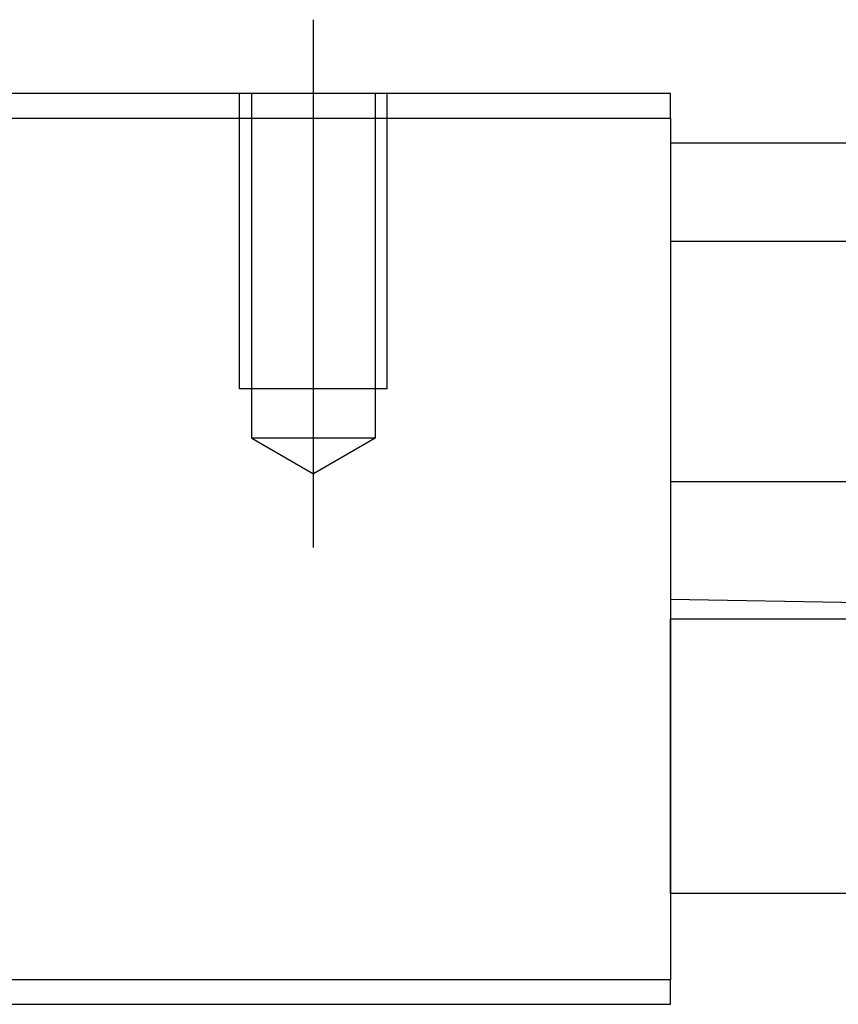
# Model space of a CAD drawing. Header units: millimetres. Extents: x -2774 to 3135, y -1571 to 860.
# Tile 309 of 625: x -2303 to -2270, y 123 to 163. Entities that reach past the tile are written whole.
import ezdxf
from ezdxf.lldxf.tags import DXFTag

# ---------------------------------------------------------------- set-up
doc = ezdxf.new("R2010")
doc.units = ezdxf.units.MM
doc.layers.get('0').update_dxf_attribs({"linetype": 'CONTINUOUS'})
tags = doc.linetypes.add('DASHED', pattern=[25.72, 12.86, -12.86]).pattern_tags.tags
tags[6:7] = [DXFTag(74, 4), DXFTag(75, 0), DXFTag(340, '0'), DXFTag(46, 0.0), DXFTag(50, 0.0), DXFTag(44, 0.0), DXFTag(45, 0.0)]
tags[4:5] = [DXFTag(74, 4), DXFTag(75, 0), DXFTag(340, '0'), DXFTag(46, 0.0), DXFTag(50, 0.0), DXFTag(44, 0.0), DXFTag(45, 0.0)]

msp = doc.modelspace()

# ---------------------------------------------------------------- linework, layer by layer
at = {"color": 0, "ltscale": 0.2}
msp.add_line((-2291.381, 141.437), (-2291.381, 162.88), dxfattribs=at)
at = {"color": 0, "linetype": 'Continuous'}
for p, q in [((-2276.881, 159.88), (-2351.881, 159.88)), ((-2276.881, 158.88), (-2276.881, 159.88)), ((-2351.881, 158.88), (-2276.881, 158.88)), ((-2276.881, 158.88), (-2276.881, 123.88)), ((-2276.881, 157.88), (-2104.881, 157.88)), ((-2276.881, 153.88), (-2104.881, 153.88)), ((-2104.881, 144.11), (-2276.881, 144.11)), ((-2263.631, 139.099), (-2276.881, 139.33)), ((-2263.631, 138.53), (-2276.881, 138.53)), ((-2276.881, 127.38), (-2276.881, 138.53)), ((-2117.881, 127.38), (-2276.881, 127.38)), ((-2276.881, 123.88), (-2351.881, 123.88)), ((-2276.881, 122.88), (-2276.881, 123.88)), ((-2351.881, 122.88), (-2276.881, 122.88))]:
    msp.add_line(p, q, dxfattribs=at)
at = {"color": 0, "linetype": 'DASHED', "ltscale": 0.3}
for p, q in [((-2294.381, 147.88), (-2294.381, 159.88)), ((-2293.881, 145.88), (-2293.881, 159.88)), ((-2288.881, 159.88), (-2288.881, 145.88)), ((-2288.381, 147.88), (-2288.381, 159.88)), ((-2288.381, 147.88), (-2294.381, 147.88)), ((-2288.881, 145.88), (-2293.881, 145.88)), ((-2293.881, 145.88), (-2291.381, 144.437)), ((-2288.881, 145.88), (-2291.381, 144.437))]:
    msp.add_line(p, q, dxfattribs=at)
at = {"color": 0}
msp.add_line((-2289.608, 145.571), (-2289.608, 145.571), dxfattribs=at)

doc.saveas('drawing.dxf')
